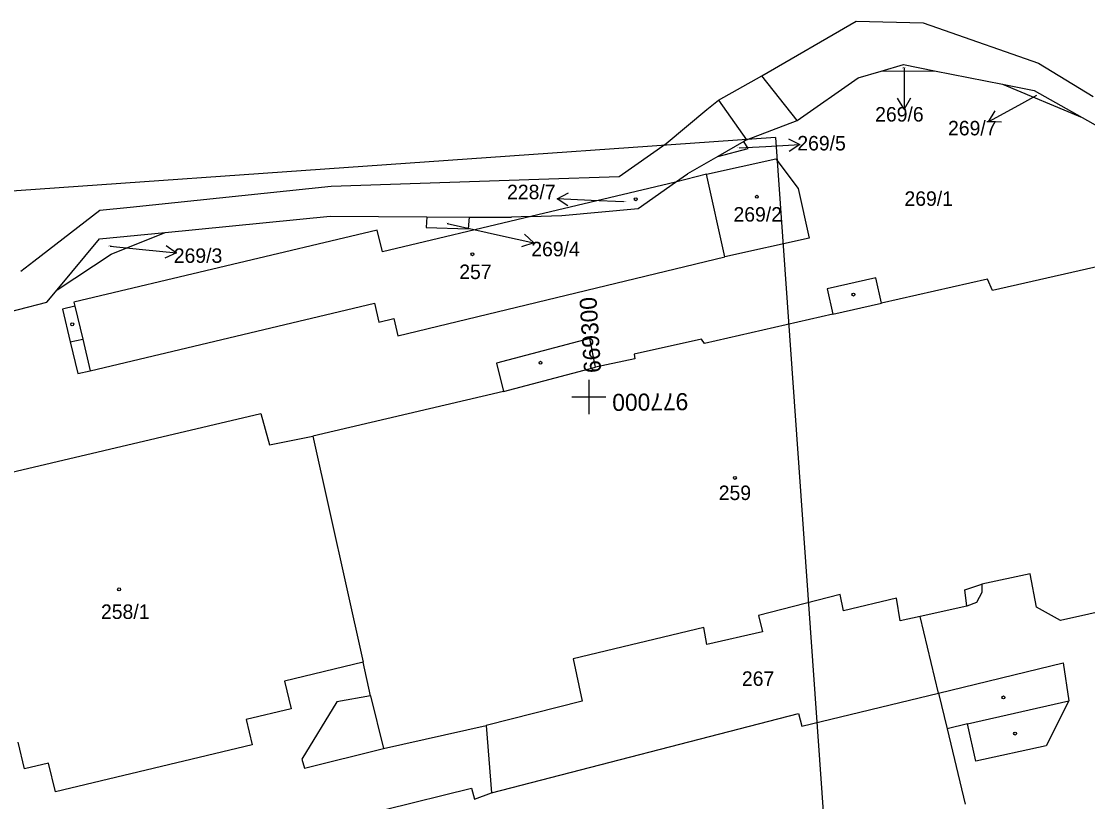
# Model space of a CAD drawing. Extents: x -670359 to -668019, y -978807 to -976674.
# Drawn here: x -669366.6 to -669241.5, y -977047.5 to -976955.9 of the extents above; entities that cross this region are included whole.
import ezdxf

# ---------------------------------------------------------------- set-up
doc = ezdxf.new("R2010")
doc.units = 0
for name, color, linetype in [('Hranice kat_území', 7, 'Continuous'), ('Hranice parcel', 7, 'Continuous'), ('Parcelní čísla', 7, 'Continuous'), ('Vnitřní kresba', 7, 'Continuous'), ('Značky budov', 7, 'Continuous'), ('Značky kultur', 7, 'Continuous'), ('čtvercová síť', 7, 'Continuous')]:
    doc.layers.add(name, color=color, linetype=linetype)

msp = doc.modelspace()

# ---------------------------------------------------------------- linework, layer by layer
at = {"layer": 'Defpoints'}
for q in [(-669697.04, -976999.11), (-669257.73, -977257.82)]:
    msp.add_line((-669278.09, -976969.54), q, dxfattribs=at)
at = {"layer": 'Hranice kat_území'}
for p, q in [((-669260.77, -976956.11), (-669259.08, -976956.7)), ((-669259.08, -976956.7), (-669247.22, -976960.81)), ((-669286.13, -976966.28), (-669284.78, -976965.16)), ((-669290.92, -976970.25), (-669286.13, -976966.28)), ((-669330.22, -976975.25), (-669305.84, -976974.45)), ((-669305.84, -976974.45), (-669296.42, -976974.14))]:
    msp.add_line(p, q, dxfattribs=at)
for points in [[(-669279.68, -976962.33), (-669268.63, -976955.92)], [(-669268.63, -976955.92), (-669260.77, -976956.11)], [(-669247.22, -976960.81), (-669240.83, -976964.74)], [(-669284.78, -976965.16), (-669279.68, -976962.33)], [(-669296.42, -976974.14), (-669290.92, -976970.25)], [(-669353.79, -976977.72), (-669330.22, -976975.25)], [(-669357.34, -976978.09), (-669353.79, -976977.72)], [(-669365.09, -976984.06), (-669357.34, -976978.09)], [(-669366.61, -976985.24), (-669365.09, -976984.06)]]:
    msp.add_lwpolyline(points, dxfattribs=at)
at = {"layer": 'Hranice parcel'}
for points in [[(-669265.7, -976961.77), (-669263.07, -976961)], [(-669263.07, -976961), (-669259.45, -976961.72)], [(-669275.56, -976967.54), (-669268.38, -976962.56)], [(-669268.38, -976962.56), (-669265.7, -976961.77)], [(-669265.7, -976961.77), (-669259.45, -976961.72)], [(-669259.45, -976961.72), (-669251.45, -976963.3)], [(-669251.45, -976963.3), (-669242.12, -976967.2)], [(-669251.45, -976963.3), (-669247.74, -976964.03)], [(-669247.74, -976964.03), (-669242.12, -976967.2)], [(-669281.49, -976969.84), (-669275.56, -976967.54)], [(-669242.12, -976967.2), (-669238.42, -976969.29)], [(-669284.85, -976971.77), (-669281.3, -976970.86), (-669281.8, -976970.02)], [(-669281.8, -976970.02), (-669284.85, -976971.77)], [(-669281.49, -976969.84), (-669281.8, -976970.02)], [(-669284.85, -976971.77), (-669288.41, -976973.81)], [(-669286.19, -976973.86), (-669278.06, -976972.05)], [(-669278.06, -976972.05), (-669275.44, -976975.55)], [(-669289.84, -976974.81), (-669288.41, -976973.81)], [(-669286.19, -976973.86), (-669289.84, -976974.81)], [(-669284.03, -976983.55), (-669286.19, -976973.86)], [(-669289.84, -976974.81), (-669306.79, -976978.83)], [(-669294.21, -976977.9), (-669289.84, -976974.81)], [(-669275.44, -976975.55), (-669274.15, -976981.35)], [(-669349.69, -976980.7), (-669330.33, -976978.77)], [(-669330.33, -976978.77), (-669319, -976978.84)], [(-669306.79, -976978.83), (-669324.21, -976982.96)], [(-669319, -976978.84), (-669319.06, -976980.1), (-669314.11, -976980.25), (-669314, -976978.88)], [(-669319, -976978.84), (-669314, -976978.88)], [(-669314, -976978.88), (-669309.07, -976978.91)], [(-669306.79, -976978.83), (-669309.07, -976978.91)], [(-669306.79, -976978.83), (-669303.17, -976978.71)], [(-669303.17, -976978.71), (-669294.21, -976977.9)], [(-669362.38, -976987.44), (-669356.01, -976983.23), (-669349.69, -976980.7)], [(-669362.38, -976987.44), (-669357.38, -976981.46)], [(-669324.81, -976980.41), (-669360.4, -976988.86)], [(-669357.38, -976981.46), (-669349.69, -976980.7)], [(-669324.21, -976982.96), (-669324.81, -976980.41)], [(-669274.15, -976981.35), (-669284.03, -976983.55)], [(-669322.38, -976992.83), (-669284.03, -976983.55)], [(-669236.95, -976983.94), (-669252.64, -976987.51)], [(-669266.32, -976986.02), (-669272.03, -976987.32)], [(-669265.65, -976988.99), (-669266.32, -976986.02)], [(-669253.21, -976986.16), (-669265.65, -976988.99)], [(-669252.64, -976987.51), (-669253.21, -976986.16)], [(-669363.59, -976988.89), (-669362.38, -976987.44)], [(-669272.03, -976987.32), (-669271.35, -976990.28)], [(-669370.26, -976990.58), (-669363.59, -976988.89)], [(-669360.4, -976988.86), (-669360.29, -976989.34)], [(-669358.49, -976996.91), (-669325.14, -976989)], [(-669325.14, -976989), (-669324.62, -976991.22)], [(-669360.29, -976989.34), (-669361.75, -976989.68)], [(-669361.75, -976989.68), (-669360.83, -976993.54)], [(-669271.35, -976990.28), (-669286.43, -976993.71)], [(-669324.62, -976991.22), (-669322.86, -976990.8)], [(-669322.86, -976990.8), (-669322.38, -976992.83)], [(-669360.83, -976993.54), (-669359.95, -976997.26)], [(-669299.87, -976993.15), (-669310.81, -976996.01)], [(-669299.21, -976996.5), (-669299.87, -976993.15)], [(-669286.76, -976993.23), (-669294.66, -976994.96)], [(-669286.43, -976993.71), (-669286.76, -976993.23)], [(-669294.66, -976994.96), (-669294.58, -976995.52)], [(-669310.81, -976996.01), (-669309.99, -976999.36)], [(-669294.58, -976995.52), (-669299.21, -976996.5)], [(-669359.95, -976997.26), (-669358.49, -976996.91)], [(-669309.99, -976999.36), (-669332.36, -977004.61)], [(-669375.35, -977010.62), (-669338.45, -977001.93)], [(-669338.45, -977001.93), (-669337.47, -977005.6)], [(-669337.47, -977005.6), (-669332.36, -977004.61)], [(-669332.36, -977004.61), (-669326.48, -977031.13)], [(-669248.22, -977020.73), (-669253.89, -977021.96)], [(-669247.48, -977024.64), (-669248.22, -977020.73)], [(-669253.89, -977021.96), (-669253.89, -977022.92)], [(-669270.52, -977023.18), (-669280.1, -977025.64)], [(-669270.11, -977025.1), (-669270.52, -977023.18)], [(-669263.88, -977023.62), (-669270.11, -977025.1)], [(-669263.47, -977026.26), (-669263.88, -977023.62)], [(-669253.89, -977022.92), (-669254.52, -977024.12)], [(-669234.69, -977024.01), (-669244.67, -977026.22)], [(-669255.64, -977024.53), (-669261.13, -977025.74)], [(-669254.52, -977024.12), (-669255.64, -977024.53)], [(-669244.67, -977026.22), (-669247.48, -977024.64)], [(-669280.1, -977025.64), (-669279.61, -977027.55)], [(-669261.13, -977025.74), (-669263.47, -977026.26)], [(-669258.97, -977034.74), (-669261.13, -977025.74)], [(-669286.49, -977027.03), (-669301.83, -977030.72)], [(-669286.16, -977029.03), (-669286.49, -977027.03)], [(-669279.61, -977027.55), (-669286.16, -977029.03)], [(-669326.48, -977031.13), (-669335.68, -977033.33)], [(-669325.6, -977035.06), (-669326.48, -977031.13)], [(-669301.83, -977030.72), (-669300.76, -977035.67)], [(-669258.97, -977034.74), (-669244.33, -977031.18)], [(-669244.33, -977031.18), (-669243.66, -977035.65)], [(-669335.68, -977033.33), (-669334.9, -977036.58)], [(-669325.6, -977035.06), (-669324.08, -977041.24)], [(-669275, -977038.63), (-669258.97, -977034.74)], [(-669334.9, -977036.58), (-669340.19, -977037.85)], [(-669300.76, -977035.67), (-669312.02, -977038.53)], [(-669243.66, -977035.65), (-669246.35, -977040.94)], [(-669311.42, -977046.44), (-669275.4, -977037.12)], [(-669275.4, -977037.12), (-669275, -977038.63)], [(-669340.19, -977037.85), (-669339.48, -977040.8)], [(-669324.08, -977041.24), (-669312.02, -977038.53)], [(-669312.02, -977038.53), (-669311.42, -977046.44)], [(-669255.56, -977038.36), (-669257.96, -977038.93)], [(-669257.96, -977038.93), (-669255.83, -977047.79)], [(-669254.58, -977042.74), (-669255.56, -977038.36)], [(-669366.18, -977043.64), (-669366.93, -977040.49)], [(-669339.48, -977040.8), (-669362.57, -977046.32)], [(-669246.35, -977040.94), (-669254.58, -977042.74)], [(-669363.36, -977042.97), (-669366.18, -977043.64)], [(-669362.57, -977046.32), (-669363.36, -977042.97)], [(-669334.03, -977050.89), (-669313.74, -977045.89)], [(-669313.74, -977045.89), (-669313.42, -977047.17)], [(-669313.42, -977047.17), (-669311.42, -977046.44)]]:
    msp.add_lwpolyline(points, dxfattribs=at)
at = {"layer": 'Parcelní čísla'}
for p, q in [((-669263.01, -976961.42), (-669263.01, -976962.23)), ((-669262.26, -976964.93), (-669263.01, -976966.23)), ((-669247.47, -976964.62), (-669249.59, -976965.79)), ((-669251.59, -976967.75), (-669253.09, -976967.72)), ((-669276.57, -976969.71), (-669275.24, -976970.38)), ((-669282.35, -976970.77), (-669279.23, -976970.6)), ((-669302.45, -976977.55), (-669303.72, -976976.74)), ((-669295.91, -976977.11), (-669299.72, -976976.93)), ((-669316.61, -976979.63), (-669310.35, -976981.04)), ((-669307.55, -976980.9), (-669306.45, -976981.92)), ((-669356.15, -976982.31), (-669352.35, -976982.69)), ((-669349.59, -976982.21), (-669348.37, -976983.09))]:
    msp.add_line(p, q, dxfattribs=at)
for points in [[(-669263.01, -976962.23), (-669263.01, -976966.23), (-669263.76, -976964.93)], [(-669249.59, -976965.79), (-669253.09, -976967.72), (-669252.32, -976966.44)], [(-669279.23, -976970.6), (-669275.24, -976970.38), (-669276.49, -976971.2)], [(-669299.72, -976976.93), (-669303.72, -976976.74), (-669302.38, -976976.05)], [(-669310.35, -976981.04), (-669306.45, -976981.92), (-669307.88, -976982.36)], [(-669352.35, -976982.69), (-669348.37, -976983.09), (-669349.74, -976983.71)]]:
    msp.add_lwpolyline(points, dxfattribs=at)
at = {"layer": 'Vnitřní kresba'}
for points in [[(-669275.56, -976967.54), (-669279.68, -976962.33)], [(-669284.78, -976965.16), (-669281.49, -976969.84)], [(-669271.35, -976990.28), (-669265.65, -976988.99)], [(-669360.29, -976989.34), (-669359.37, -976993.2)], [(-669360.83, -976993.54), (-669359.37, -976993.2)], [(-669359.37, -976993.2), (-669358.49, -976996.91)], [(-669309.99, -976999.36), (-669299.21, -976996.5)], [(-669255.89, -977022.61), (-669253.89, -977021.96)], [(-669255.64, -977024.53), (-669255.89, -977022.61)], [(-669325.6, -977035.06), (-669329.55, -977035.76)], [(-669258.97, -977034.74), (-669257.96, -977038.93)], [(-669329.55, -977035.76), (-669333.67, -977042.5)], [(-669255.56, -977038.36), (-669243.66, -977035.65)], [(-669333.35, -977043.53), (-669324.08, -977041.24)], [(-669333.67, -977042.5), (-669333.35, -977043.53)]]:
    msp.add_lwpolyline(points, dxfattribs=at)
at = {"layer": 'Značky budov'}
for centre in [(-669280.28, -976976.5), (-669313.64, -976983.25), (-669282.86, -977009.49), (-669355.09, -977022.57)]:
    msp.add_circle(centre, 0.175, dxfattribs=at)
at = {"layer": 'Značky kultur'}
for centre in [(-669280.28, -976976.5), (-669294.48, -976976.79), (-669313.64, -976983.25), (-669268.95, -976987.98), (-669360.6, -976991.47), (-669305.66, -976995.98), (-669282.86, -977009.49), (-669355.09, -977022.57), (-669251.35, -977035.25), (-669249.98, -977039.49)]:
    msp.add_circle(centre, 0.175, dxfattribs=at)
at = {"layer": 'čtvercová síť'}
for p, q in [((-669300, -976998), (-669300, -977002)), ((-669298, -977000), (-669302, -977000)), ((-669298, -977000), (-669302, -977000))]:
    msp.add_line(p, q, dxfattribs=at)

# ---------------------------------------------------------------- texts
at = {"layer": 'Parcelní čísla'}
for s, height, p in [('269/6', 0.1, (-669263.21, -976961.42)), ('269/7', 0.1, (-669247.67, -976964.62)), ('269/6', 1.7, (-669266.4, -976967.68)), ('269/7', 1.7, (-669257.85, -976969.3)), ('269/5', 1.7, (-669275.53, -976971.07)), ('269/5', 0.1, (-669282.55, -976970.77)), ('228/7', 1.7, (-669309.58, -976976.79)), ('269/1', 1.7, (-669262.96, -976977.57)), ('228/7', 0.1, (-669295.91, -976977.11)), ('269/2', 1.7, (-669283.02, -976979.42)), ('269/4', 0.1, (-669316.81, -976979.63)), ('269/3', 0.1, (-669356.35, -976982.31)), ('269/3', 1.7, (-669348.68, -976984.26)), ('269/4', 1.7, (-669306.74, -976983.49)), ('257', 1.7, (-669315.19, -976986.16)), ('259', 1.7, (-669284.75, -977012.09)), ('258/1', 1.7, (-669357.22, -977026.04)), ('267', 1.7, (-669282.03, -977033.89))]:
    msp.add_text(s, height=height, dxfattribs=at).set_placement(p)
at = {"layer": 'čtvercová síť'}
for s, rotation, p in [('669300', 93.6158, (-669298.54, -976997.12)), ('977000', 180.6138, (-669288.33, -976999.54))]:
    msp.add_text(s, height=2, rotation=rotation, dxfattribs=at).set_placement(p)

doc.saveas('drawing.dxf')
